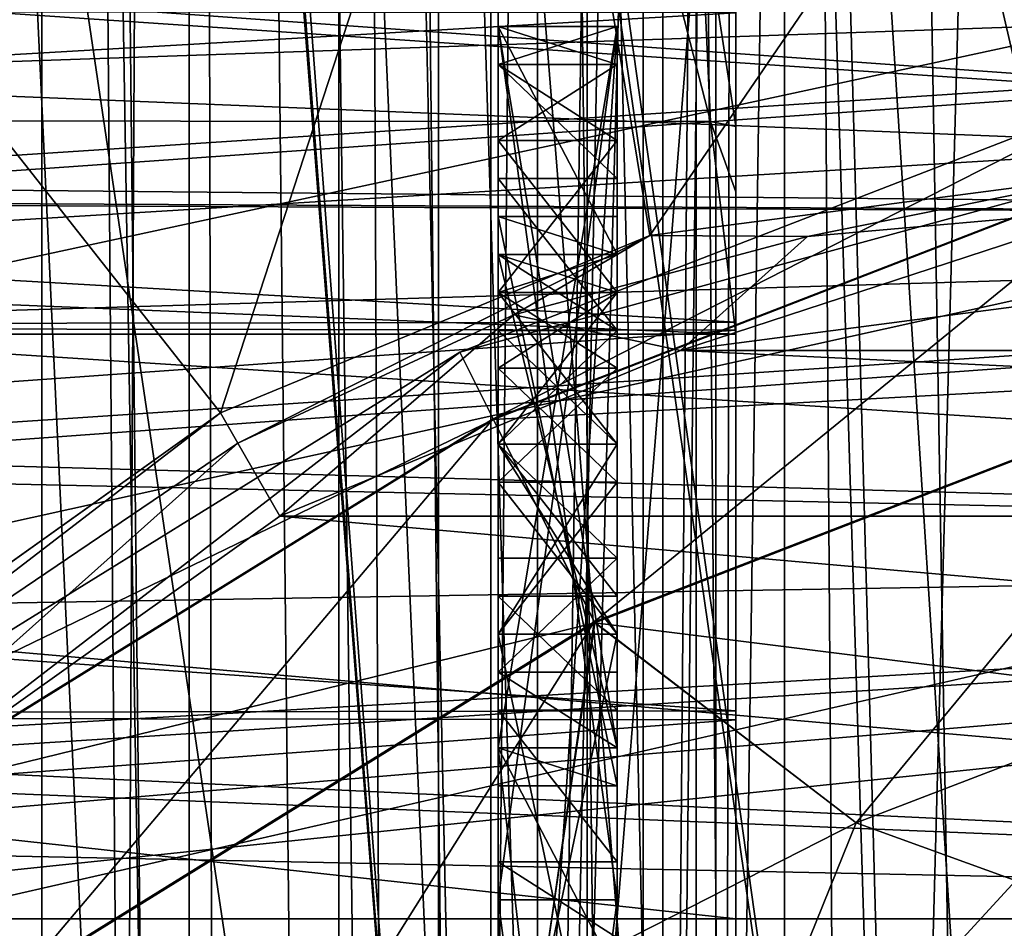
# Model space of a CAD drawing. Header units: metres. Extents: x -104 to 104, y -111 to 38.
# Tile 654 of 848: x 3.3 to 4.95, y -0.02 to 1.51. Entities that reach past the tile are written whole.
import ezdxf

# ---------------------------------------------------------------- set-up
doc = ezdxf.new("R2010")
doc.units = ezdxf.units.M
doc.layers.add('solid_509367_AD153', color=7, linetype='CONTINUOUS')

msp = doc.modelspace()

# ---------------------------------------------------------------- linework, layer by layer
at = {"layer": 'solid_509367_AD153'}
for points in [[(2.630917, 19.856411, 77.695671), (3.293016, -21.908606, 77.693222), (3.370543, -21.505487, 77.692902)], [(3.581512, 19.707483, 77.691986), (2.630917, 19.856411, 77.695671), (3.370543, -21.505487, 77.692902)], [(3.581512, 19.707483, 77.691986), (3.370543, -21.505487, 77.692902), (3.656184, -20.795595, 77.691643)], [(3.581512, 19.707483, 77.691986), (4.133867, -20.13625, 77.689316), (4.445875, -19.842402, 77.687645)], [(4.524728, 19.512913, 77.687202), (3.581512, 19.707483, 77.691986), (4.445875, -19.842402, 77.687645)], [(3.581512, 19.707483, 77.691986), (3.656184, -20.795595, 77.691643), (4.133867, -20.13625, 77.689316)], [(4.524728, 19.512913, 77.687202), (4.445875, -19.842402, 77.687645), (4.797603, -19.590151, 77.685616)], [(4.524728, 19.512913, 77.687202), (4.797603, -19.590151, 77.685616), (5.183383, -19.386663, 77.683205)], [(5.456803, 19.273581, 77.681389), (4.524728, 19.512913, 77.687202), (5.183383, -19.386663, 77.683205)], [(-88.5, -7.5, -19), (-88.5, 19.5, -19), (88.5, 19.5, -19)], [(-36.57795, -7.5, -19), (-88.5, -7.5, -19), (88.5, 19.5, -19)], [(-34.248123, -7.626659, -19), (-36.57795, -7.5, -19), (88.5, 19.5, -19)], [(-31.945723, -8.004942, -19), (-34.248123, -7.626659, -19), (88.5, 19.5, -19)], [(31.945723, -8.004942, -19), (-31.945723, -8.004942, -19), (88.5, 19.5, -19)], [(4.081449, -2.413999, 9.95), (4.258226, 17.334082, 9.95), (3.203938, 17.559444, 9.95)], [(3.54769, -3.186678, 9.95), (4.081449, -2.413999, 9.95), (3.203938, 17.559444, 9.95)], [(3.213941, -4.064489, 9.95), (3.54769, -3.186678, 9.95), (3.203938, 17.559444, 9.95)], [(4.081449, -2.413999, 9.95), (4.784169, -1.791282, 9.95), (4.258226, 17.334082, 9.95)], [(4.784169, -1.791282, 9.95), (5.292572, 17.047314, 9.95), (4.258226, 17.334082, 9.95)], [(4.784169, -1.791282, 9.95), (5.615789, -1.354237, 9.95), (5.292572, 17.047314, 9.95)], [(4.08119, -2.41429, 8.555841), (2.645041, 15.95874, 8.518234), (3.149765, 9.587914, 8.531451)], [(3.547537, -3.186964, 8.541867), (3.213895, -4.064669, 8.533131), (2.645041, 15.95874, 8.518234)], [(4.08119, -2.41429, 8.555841), (3.547537, -3.186964, 8.541867), (2.645041, 15.95874, 8.518234)], [(3.092076, 15.482354, -15.826265), (3.11483, -7.863811, -15.836601), (3.332802, -7.82711, -15.92442)], [(3.332809, 15.441798, -15.924423), (3.092076, 15.482354, -15.826265), (3.332802, -7.82711, -15.92442)], [(3.332809, 15.441798, -15.924423), (3.332802, -7.82711, -15.92442), (3.518535, -7.796048, -15.984181)], [(3.332809, 15.441798, -15.924423), (3.518535, -7.796048, -15.984181), (3.580386, -7.785806, -16.001171)], [(3.580391, 15.400476, -16.001173), (3.332809, 15.441798, -15.924423), (3.580386, -7.785806, -16.001171)], [(3.580391, 15.400476, -16.001173), (3.580386, -7.785806, -16.001171), (3.832564, -7.744149, -16.056072)], [(3.832566, 15.358799, -16.056074), (3.580391, 15.400476, -16.001173), (3.832564, -7.744149, -16.056072)], [(3.832566, 15.358799, -16.056074), (3.832564, -7.744149, -16.056072), (3.93243, -7.727594, -16.071625)], [(3.832566, 15.358799, -16.056074), (3.93243, -7.727594, -16.071625), (4.087758, -7.701716, -16.089031)], [(4.087759, 15.316357, -16.089031), (3.832566, 15.358799, -16.056074), (4.087758, -7.701716, -16.089031)], [(4.087759, 15.316357, -16.089031), (4.087758, -7.701716, -16.089031), (4.344064, -7.658508, -16.1)], [(4.087759, 15.316357, -16.089031), (4.344064, -7.658508, -16.1), (4.344064, 15.273149, -16.1)], [(4.344064, 15.273149, -16.1), (34.664421, -3.314469, -16.1), (36, -3.273149, -16.1)], [(55.566704, 15.273149, -16.1), (4.344064, 15.273149, -16.1), (36, -3.273149, -16.1)], [(4.344064, 15.273149, -16.1), (33.367996, -3.412633, -16.1), (34.664421, -3.314469, -16.1)], [(4.344064, 15.273149, -16.1), (30.884655, -3.787543, -16.1), (33.367996, -3.412633, -16.1)], [(4.344064, 15.273149, -16.1), (28.586456, -4.362284, -16.1), (30.884655, -3.787543, -16.1)], [(4.344064, 15.273149, -16.1), (26.533766, -5.079702, -16.1), (28.586456, -4.362284, -16.1)], [(4.344064, 15.273149, -16.1), (24.705273, -5.88503, -16.1), (26.533766, -5.079702, -16.1)], [(4.344064, 15.273149, -16.1), (23.075869, -6.75054, -16.1), (24.705273, -5.88503, -16.1)], [(4.344064, 15.273149, -16.1), (21.630114, -7.658508, -16.1), (23.075869, -6.75054, -16.1)], [(4.344064, 15.273149, -16.1), (4.344064, -7.658508, -16.1), (21.630114, -7.658508, -16.1)], [(4.08119, -2.41429, 8.555841), (3.149765, 9.587914, 8.531451), (3.219742, 9.008346, 8.533283)], [(4.783869, -1.791491, 8.574242), (3.219742, 9.008346, 8.533283), (3.346861, 8.441841, 8.536613)], [(4.783869, -1.791491, 8.574242), (4.08119, -2.41429, 8.555841), (3.219742, 9.008346, 8.533283)], [(5.615546, -1.354331, 8.59602), (3.346861, 8.441841, 8.536613), (3.530767, 7.88705, 8.541428)], [(5.615546, -1.354331, 8.59602), (4.783869, -1.791491, 8.574242), (3.346861, 8.441841, 8.536613)], [(7.471087, -1.128605, 8.644608), (3.530767, 7.88705, 8.541428), (3.767322, 7.357148, 8.547623)], [(6.528917, -1.128605, 8.619937), (5.615546, -1.354331, 8.59602), (3.530767, 7.88705, 8.541428)], [(7.471087, -1.128605, 8.644608), (6.528917, -1.128605, 8.619937), (3.530767, 7.88705, 8.541428)], [(7.471087, -1.128605, 8.644608), (3.767322, 7.357148, 8.547623), (4.057682, 6.850105, 8.555225)], [(7.471087, -1.128605, 8.644608), (4.057682, 6.850105, 8.555225), (4.394969, 6.376723, 8.564058)], [(7.471087, -1.128605, 8.644608), (4.394969, 6.376723, 8.564058), (4.77943, 5.93832, 8.574125)], [(7.471087, -1.128605, 8.644608), (4.77943, 5.93832, 8.574125), (5.205227, 5.539938, 8.585276)], [(4.5, 0.334326, 40.530945), (4.5, 4.788981, 40.229225), (4.5, 5.136613, 41.195736)], [(4.5, 0.989523, 40.762096), (4.5, 0.334326, 40.530945), (4.5, 5.136613, 41.195736)], [(4.5, 1.523292, 41.207069), (4.5, 0.989523, 40.762096), (4.5, 5.136613, 41.195736)], [(4.5, 0.349605, 44.466087), (4.5, 5.004933, 44.241669), (4.5, 4.563348, 45.195496)], [(4.5, 1.00305, 44.230145), (4.5, 1.529619, 43.786282), (4.5, 5.004933, 44.241669)], [(4.5, 0.349605, 44.466087), (4.5, 1.00305, 44.230145), (4.5, 5.004933, 44.241669)], [(4.5, 4.788981, 40.229225), (4.5, -4.852833, 40.371235), (4.5, -4.604155, 39.878502)], [(4.5, 0.334326, 40.530945), (4.5, -4.852833, 40.371235), (4.5, 4.788981, 40.229225)], [(4.5, 4.788981, 40.229225), (4.5, -4.604155, 39.878502), (4.5, -4.30734, 39.413181)], [(4.5, 4.257056, 39.344013), (4.5, 4.788981, 40.229225), (4.5, -4.30734, 39.413181)], [(4.5, 4.563348, 45.195496), (4.5, 3.941875, 46.042828), (4.5, -5.3, 45.5)], [(4.5, -0.334326, 44.469055), (4.5, 4.563348, 45.195496), (4.5, -5.3, 45.5)], [(4.5, -0.334326, 44.469055), (4.5, 0.349605, 44.466087), (4.5, 4.563348, 45.195496)], [(4.377196, 4.320382, 67.413177), (4.442406, 4.327869, 67.316895), (4.377323, -3.569052, 67.413055)], [(4.377323, -3.569052, 67.413055), (4.466107, 4.33, 67.202621), (4.466107, -3.569052, 67.202621)], [(4.442406, 4.327869, 67.316895), (4.466107, 4.33, 67.202621), (4.377323, -3.569052, 67.413055)], [(4.466107, -3.569052, 67.202621), (4.466107, 4.33, 67.202621), (4.581362, 4.33, 53.995636)], [(4.466107, -3.569052, 67.202621), (4.581362, 4.33, 53.995636), (4.581362, -3.569052, 53.995636)], [(4.581362, 4.33, 53.995636), (5.081343, 4.33, 53.5), (5.081343, -3.463945, 53.5)], [(4.824162, -3.565113, 53.754948), (4.581362, 4.33, 53.995636), (5.081343, -3.463945, 53.5)], [(4.824162, -3.565113, 53.754948), (4.581362, -3.569052, 53.995636), (4.581362, 4.33, 53.995636)], [(4.377196, 4.320382, 67.413177), (4.377323, -3.569052, 67.413055), (4.166118, -3.569052, 67.5)], [(4.3232, 4.312315, 67.455589), (4.377196, 4.320382, 67.413177), (4.166118, -3.569052, 67.5)], [(4.280309, 4.305148, 67.477417), (4.3232, 4.312315, 67.455589), (4.166118, -3.569052, 67.5)], [(4.280309, 4.305148, 67.477417), (4.166118, -3.569052, 67.5), (4.166118, 4.281118, 67.5)], [(-4.166118, 4.281118, 67.5), (-3, 4.281118, 67.5), (4.166118, -3.569052, 67.5)], [(-4.166118, -3.569052, 67.5), (-4.166118, 4.281118, 67.5), (4.166118, -3.569052, 67.5)], [(-3, 4.281118, 67.5), (3, 4.281118, 67.5), (4.166118, -3.569052, 67.5)], [(3, 4.281118, 67.5), (4.166118, 4.281118, 67.5), (4.166118, -3.569052, 67.5)], [(4.5, 4.257056, 39.344013), (4.5, -4.30734, 39.413181), (4.5, -3.970448, 38.989422)], [(4.5, 4.257056, 39.344013), (4.5, -3.970448, 38.989422), (4.5, -3.591932, 38.604504)], [(4.5, 3.550932, 38.565445), (4.5, 4.257056, 39.344013), (4.5, -3.591932, 38.604504)], [(1.414144, 1.6661, 65.5), (1.900831, 1.082291, 65.5), (4, 4, 65.5)], [(1.900831, 1.082291, 65.5), (4, -4, 65.5), (4, 4, 65.5)], [(4.25, -4, 65.433014), (4, 4, 65.5), (4, -4, 65.5)], [(4.25, -4, 65.433014), (4.25, 4, 65.433014), (4, 4, 65.5)], [(4.433012, -4, 65.25), (4.433012, 4, 65.25), (4.25, 4, 65.433014)], [(4.25, -4, 65.433014), (4.433012, -4, 65.25), (4.25, 4, 65.433014)], [(4.433012, 4, 65.25), (4.5, -4, 65), (4.5, 4, 65)], [(4.433012, -4, 65.25), (4.5, -4, 65), (4.433012, 4, 65.25)], [(4.5, -2.5, 64), (4.5, 4, 65), (4.5, -4, 65)], [(4.5, 2.5, 64), (4.5, 4, 65), (4.5, -2.5, 64)], [(4.5, 3.941875, 46.042828), (4.5, -5.9725, 45.5), (4.5, -5.3, 45.5)], [(4.5, 3.941875, 46.042828), (4.5, 3.565301, 46.581497), (4.5, -5.9725, 45.5)], [(4.5, 3.565301, 46.581497), (4.5, 3.429116, 46.881294), (4.5, -5.9725, 45.5)], [(4.5, 3.550932, 38.565445), (4.5, -3.591932, 38.604504), (4.5, -3.170082, 38.255432)], [(4.5, 3.550932, 38.565445), (4.5, -3.170082, 38.255432), (4.5, -2.704899, 37.942204)], [(4.5, 2.704902, 37.942204), (4.5, 3.550932, 38.565445), (4.5, -2.704899, 37.942204)], [(4.5, 3.429116, 46.881294), (4.5, 3.330002, 47.195301), (4.5, -5.9725, 45.5)], [(4.5, 3.330002, 47.195301), (4.5, -5.971875, 47.499973), (4.5, -5.9725, 45.5)], [(4.5, 3.330002, 47.195301), (4.5, 3.25, 47.847668), (4.5, -5.971875, 47.499973)], [(4.5, 2.5, 48), (4.5, -5.971875, 47.499973), (4.5, 3.25, 47.847668)], [(4.355403, 1.1486, 9.95), (4.144231, 2.419415, 9.95), (5.487016, 2.804563, 9.95)], [(5.129732, 1.250323, 9.95), (4.355403, 1.1486, 9.95), (5.487016, 2.804563, 9.95)], [(4.5, 2.704902, 37.942204), (4.5, -2.704899, 37.942204), (4.5, -2.098319, 37.492435)], [(4.5, 2.098319, 37.492435), (4.5, 2.704902, 37.942204), (4.5, -2.098319, 37.492435)], [(4.1, 2.5, 64), (4.5, 2.5, 64), (4.5, -2.5, 64)], [(4.1, -2.5, 64), (4.1, 2.5, 64), (4.5, -2.5, 64)], [(4.1, -2.5, 48), (4.5, -2.5, 48), (4.5, 2.5, 48)], [(4.1, -2.5, 48), (4.5, 2.5, 48), (4.1, 2.5, 48)], [(4.1, -1.5, 63), (4.1, 2.5, 64), (4.1, -2.5, 64)], [(4.1, 1.5, 49.125), (4.1, 2.5, 48), (4.1, 2.5, 64)], [(4.1, 1.5, 61.25), (4.1, 1.5, 60.75), (4.1, 2.5, 64)], [(4.1, 1.5, 60.25), (4.1, 2.5, 64), (4.1, 1.5, 60.75)], [(4.1, 1.5, 62.625), (4.1, 1.5, 61.25), (4.1, 2.5, 64)], [(4.1, 1.5, 63), (4.1, 1.5, 62.625), (4.1, 2.5, 64)], [(4.1, -1.5, 63), (4.1, 1.5, 63), (4.1, 2.5, 64)], [(4.1, 1.5, 60.25), (4.1, 1.5, 58), (4.1, 2.5, 64)], [(4.1, 1.5, 57.5), (4.1, 2.5, 64), (4.1, 1.5, 58)], [(4.1, 1.5, 57.5), (4.1, 1.5, 56), (4.1, 2.5, 64)], [(4.1, 1.308511, 54.1875), (4.1, 2.5, 64), (4.1, 1.5, 56)], [(4.1, 1.43617, 53.9375), (4.1, 1.5, 53.625), (4.1, 2.5, 64)], [(4.1, 1.5, 53.125), (4.1, 2.5, 64), (4.1, 1.5, 53.625)], [(4.1, 1.308511, 54.1875), (4.1, 1.43617, 53.9375), (4.1, 2.5, 64)], [(4.1, 1.5, 51.625), (4.1, 2.5, 64), (4.1, 1.5, 53.125)], [(4.1, 1.5, 49.5), (4.1, 1.5, 49.125), (4.1, 2.5, 64)], [(4.1, 1.5, 51.25), (4.1, 1.5, 49.5), (4.1, 2.5, 64)], [(4.1, 1.5, 51.625), (4.1, 1.5, 51.25), (4.1, 2.5, 64)], [(4.1, 1.5, 49.125), (4.1, -2.5, 48), (4.1, 2.5, 48)], [(4.5, 2.5, 48), (4.5, -2.5, 48), (4.5, -5.971875, 47.499973)], [(3.633518, 0.850581, 9.95), (2.884415, 1.801754, 9.95), (4.144231, 2.419415, 9.95)], [(4.355403, 1.1486, 9.95), (3.633518, 0.850581, 9.95), (4.144231, 2.419415, 9.95)], [(4.5, 2.098319, 37.492435), (4.5, -2.098319, 37.492435), (4.5, -1.920565, 37.319012)], [(4.5, 1.921252, 37.319729), (4.5, 2.098319, 37.492435), (4.5, -1.920565, 37.319012)], [(15.982141, 1.944209, 21.049999), (-15.982138, 1.944239, 21.049999), (-16.1, 0, 21.049999)], [(15.982141, 1.944209, 21.049999), (-16.1, 0, 21.049999), (16.1, 0, 21.049999)], [(4.5, 1.921252, 37.319729), (4.5, -1.920565, 37.319012), (4.5, -1.599158, 36.933338)], [(4.5, 1.599158, 36.933338), (4.5, 1.921252, 37.319729), (4.5, -1.599158, 36.933338)], [(3.633518, 0.850581, 9.95), (2.568378, 0.091407, 9.95), (2.884415, 1.801754, 9.95)], [(4.439216, 1.729196, 36.295406), (4.457148, 1.340552, 35.629562), (4.369703, 1.680931, 35.704819)], [(4.439216, 1.729196, 36.295406), (4.5, 1.332111, 36.508209), (4.457148, 1.340552, 35.629562)], [(4.439216, 1.729196, 36.295406), (4.5, 1.599158, 36.933338), (4.5, 1.332111, 36.508209)], [(-4.455151, 1.346105, 35.63065), (-4.365718, 1.690463, 35.707184), (4.369703, 1.680931, 35.704819)], [(-4.455151, 1.346105, 35.63065), (4.369703, 1.680931, 35.704819), (4.457148, 1.340552, 35.629562)], [(2.5, 1.202569, 44.098072), (8.403587, 1.17557, 44.118034), (8.403587, 1.618034, 43.675571)], [(2.5, 1.23237, 44.075203), (2.5, 1.202569, 44.098072), (8.403587, 1.618034, 43.675571)], [(2.5, 1.414212, 43.914211), (8.403587, 1.618034, 43.675571), (2.5, 1.575203, 43.732368)], [(2.5, 1.414212, 43.914211), (2.5, 1.23237, 44.075203), (8.403587, 1.618034, 43.675571)], [(2.5, 1.59807, 41.297432), (8.403587, 1.618034, 41.324429), (8.403587, 1.17557, 40.881966)], [(2.5, 1.575203, 41.267632), (2.5, 1.59807, 41.297432), (8.403587, 1.17557, 40.881966)], [(4.5, 1.599158, 36.933338), (4.5, -1.599158, 36.933338), (4.5, -1.331642, 36.507332)], [(4.5, 1.332111, 36.508209), (4.5, 1.599158, 36.933338), (4.5, -1.331642, 36.507332)], [(2.5, 1.414212, 41.085789), (2.5, 1.575203, 41.267632), (8.403587, 1.17557, 40.881966)], [(4.5, 1.523292, 41.207069), (-4.5, 1.529619, 41.213718), (-4.5, 1.00305, 40.769855)], [(4.5, 1.00305, 44.230145), (-4.5, 1.523292, 43.792931), (4.5, 1.529619, 43.786282)], [(4.5, 1.523292, 41.207069), (-4.5, 1.00305, 40.769855), (4.5, 0.989523, 40.762096)], [(4.5, 1.00305, 44.230145), (-4.5, 0.989523, 44.237904), (-4.5, 1.523292, 43.792931)], [(4.1, 1.5, 49.125), (4.1, -1.5, 49.125), (4.1, -2.5, 48)], [(4.1, 1.5, 60.75), (4.1, 0.287234, 61.875), (4.1, -1.5, 60.75)], [(4.1, -1.5, 60.25), (4.1, 1.5, 60.75), (4.1, -1.5, 60.75)], [(4.3, 0.287234, 61.875), (4.1, 0.287234, 61.875), (4.1, 1.5, 60.75)], [(4.3, 1.5, 60.75), (4.1, 1.5, 60.75), (4.1, 1.5, 61.25)], [(4.1, -1.5, 60.25), (4.1, 1.5, 60.25), (4.1, 1.5, 60.75)], [(4.3, 0.287234, 61.875), (4.1, 1.5, 60.75), (4.3, 1.5, 60.75)], [(4.1, 1.5, 62.625), (4.1, 0.031915, 62.625), (4.1, 1.5, 61.25)], [(4.3, 1.5, 61.25), (4.1, 1.5, 61.25), (4.1, 0.031915, 62.625)], [(4.3, 1.5, 60.75), (4.1, 1.5, 61.25), (4.3, 1.5, 61.25)], [(4.3, 0.031915, 62.625), (4.1, 0.031915, 62.625), (4.1, 1.5, 62.625)], [(4.3, 1.5, 61.25), (4.1, 0.031915, 62.625), (4.3, 0.031915, 62.625)], [(4.3, 1.5, 62.625), (4.1, 1.5, 62.625), (4.1, 1.5, 63)], [(4.3, 0.031915, 62.625), (4.1, 1.5, 62.625), (4.3, 1.5, 62.625)], [(4.3, 1.5, 63), (4.1, 1.5, 63), (4.1, -1.5, 63)], [(4.3, 1.5, 62.625), (4.1, 1.5, 63), (4.3, 1.5, 63)], [(4.3, 1.5, 63), (4.1, -1.5, 63), (4.3, -1.5, 63)], [(4.1, -1.5, 57.5), (4.1, 1.5, 58), (4.1, 1.117021, 58)], [(4.3, 1.117021, 58), (4.1, 1.117021, 58), (4.1, 1.5, 58)], [(4.3, 1.5, 58), (4.1, 1.5, 58), (4.1, 1.5, 60.25)], [(4.1, -1.5, 57.5), (4.1, 1.5, 57.5), (4.1, 1.5, 58)], [(4.3, 1.117021, 58), (4.1, 1.5, 58), (4.3, 1.5, 58)], [(4.3, 1.5, 60.25), (4.1, 1.5, 60.25), (4.1, -1.5, 60.25)], [(4.3, 1.5, 58), (4.1, 1.5, 60.25), (4.3, 1.5, 60.25)], [(4.3, 1.5, 60.25), (4.1, -1.5, 60.25), (4.3, -1.5, 60.25)], [(4.1, 1.308511, 54.1875), (4.1, 1.5, 56), (4.1, 1.43617, 55.6875)], [(4.3, 1.43617, 55.6875), (4.1, 1.43617, 55.6875), (4.1, 1.5, 56)], [(4.3, 1.5, 56), (4.1, 1.5, 56), (4.1, 1.5, 57.5)], [(4.3, 1.43617, 55.6875), (4.1, 1.5, 56), (4.3, 1.5, 56)], [(4.3, 1.5, 57.5), (4.1, 1.5, 57.5), (4.1, -1.5, 57.5)], [(4.3, 1.5, 56), (4.1, 1.5, 57.5), (4.3, 1.5, 57.5)], [(4.3, 1.5, 57.5), (4.1, -1.5, 57.5), (4.3, -1.5, 57.5)], [(4.3, 1.5, 53.625), (4.1, 1.5, 53.625), (4.1, 1.43617, 53.9375)], [(4.3, 1.5, 53.125), (4.1, 1.5, 53.125), (4.1, 1.5, 53.625)], [(4.3, 1.5, 53.125), (4.1, 1.5, 53.625), (4.3, 1.5, 53.625)], [(4.3, 1.43617, 53.9375), (4.3, 1.5, 53.625), (4.1, 1.43617, 53.9375)], [(4.1, 1.5, 51.625), (4.1, 1.053192, 52.3125), (4.1, 0.797872, 52.1875)], [(4.1, -1.5, 51.625), (4.1, 1.5, 51.625), (4.1, 0.797872, 52.1875)], [(4.1, 1.5, 51.625), (4.1, 1.308511, 52.5625), (4.1, 1.053192, 52.3125)], [(4.1, 1.5, 51.625), (4.1, 1.43617, 52.8125), (4.1, 1.308511, 52.5625)], [(4.1, 1.5, 51.625), (4.1, 1.5, 53.125), (4.1, 1.43617, 52.8125)], [(4.3, 1.43617, 52.8125), (4.1, 1.43617, 52.8125), (4.1, 1.5, 53.125)], [(4.3, 1.43617, 52.8125), (4.1, 1.5, 53.125), (4.3, 1.5, 53.125)], [(4.1, 1.5, 49.125), (4.1, 0.031915, 50.1875), (4.1, -1.5, 49.125)], [(4.3, 0.031915, 50.1875), (4.1, 0.031915, 50.1875), (4.1, 1.5, 49.125)], [(4.3, 1.5, 49.125), (4.1, 1.5, 49.125), (4.1, 1.5, 49.5)], [(4.3, 0.031915, 50.1875), (4.1, 1.5, 49.125), (4.3, 1.5, 49.125)], [(4.1, 1.5, 51.25), (4.1, 0.287234, 50.375), (4.1, 1.5, 49.5)], [(4.3, 1.5, 49.5), (4.1, 1.5, 49.5), (4.1, 0.287234, 50.375)], [(4.3, 1.5, 49.125), (4.1, 1.5, 49.5), (4.3, 1.5, 49.5)], [(4.3, 0.287234, 50.375), (4.1, 0.287234, 50.375), (4.1, 1.5, 51.25)], [(4.3, 1.5, 49.5), (4.1, 0.287234, 50.375), (4.3, 0.287234, 50.375)], [(4.3, 1.5, 51.25), (4.1, 1.5, 51.25), (4.1, 1.5, 51.625)], [(4.3, 0.287234, 50.375), (4.1, 1.5, 51.25), (4.3, 1.5, 51.25)], [(4.1, -1.5, 51.625), (4.1, 0.031915, 50.5625), (4.1, 1.5, 51.625)], [(4.3, 1.5, 51.625), (4.1, 1.5, 51.625), (4.1, 0.031915, 50.5625)], [(4.3, 1.5, 51.25), (4.1, 1.5, 51.625), (4.3, 1.5, 51.625)], [(4.3, 1.5, 51.625), (4.1, 0.031915, 50.5625), (4.3, 0.031915, 50.5625)], [(4.3, 1.5, 62.625), (4.3, 1.5, 63), (4.3, -1.5, 63)], [(4.3, 0.031915, 62.625), (4.3, 1.5, 62.625), (4.3, -1.5, 63)], [(4.3, 1.5, 60.75), (4.3, 1.5, 61.25), (4.3, 0.031915, 62.625)], [(4.3, 0.287234, 61.875), (4.3, 1.5, 60.75), (4.3, 0.031915, 62.625)], [(4.3, 1.117021, 59.875), (4.3, 1.5, 60.25), (4.3, -1.5, 60.25)], [(4.3, 1.117021, 59.875), (4.3, 1.5, 58), (4.3, 1.5, 60.25)], [(4.3, 1.117021, 59.875), (4.3, 1.117021, 58), (4.3, 1.5, 58)], [(4.3, 1.180851, 57.125), (4.3, 1.5, 57.5), (4.3, -1.5, 57.5)], [(4.3, 1.180851, 57.125), (4.3, 1.5, 56), (4.3, 1.5, 57.5)], [(4.3, 1.180851, 57.125), (4.3, 1.43617, 55.6875), (4.3, 1.5, 56)], [(4.3, 1.5, 53.125), (4.3, 1.5, 53.625), (4.3, 1.43617, 53.9375)], [(4.3, 1.43617, 52.8125), (4.3, 1.5, 53.125), (4.3, 1.43617, 53.9375)], [(4.3, 1.5, 51.25), (4.3, 1.5, 51.625), (4.3, 0.031915, 50.5625)], [(4.3, 0.287234, 50.375), (4.3, 1.5, 51.25), (4.3, 0.031915, 50.5625)], [(4.3, 1.5, 49.125), (4.3, 0.287234, 50.375), (4.3, 0.031915, 50.5625)], [(4.3, 0.031915, 50.1875), (4.3, 1.5, 49.125), (4.3, 0.031915, 50.5625)], [(4.3, 1.5, 49.125), (4.3, 1.5, 49.5), (4.3, 0.287234, 50.375)], [(4.1, 0.797872, 54.5625), (4.1, 1.43617, 55.6875), (4.1, 1.244681, 55.4375)], [(4.3, 1.244681, 55.4375), (4.1, 1.244681, 55.4375), (4.1, 1.43617, 55.6875)], [(4.1, 1.053192, 54.4375), (4.1, 1.308511, 54.1875), (4.1, 1.43617, 55.6875)], [(4.1, 0.797872, 54.5625), (4.1, 1.053192, 54.4375), (4.1, 1.43617, 55.6875)], [(4.3, 1.244681, 55.4375), (4.1, 1.43617, 55.6875), (4.3, 1.43617, 55.6875)], [(4.3, 1.43617, 53.9375), (4.1, 1.43617, 53.9375), (4.1, 1.308511, 54.1875)], [(4.3, 1.308511, 54.1875), (4.3, 1.43617, 53.9375), (4.1, 1.308511, 54.1875)], [(4.3, 1.308511, 52.5625), (4.1, 1.308511, 52.5625), (4.1, 1.43617, 52.8125)], [(4.3, 1.308511, 52.5625), (4.1, 1.43617, 52.8125), (4.3, 1.43617, 52.8125)], [(4.3, 1.180851, 57.125), (4.3, 1.244681, 55.4375), (4.3, 1.43617, 55.6875)], [(4.3, 1.308511, 54.1875), (4.3, 1.43617, 52.8125), (4.3, 1.43617, 53.9375)], [(4.3, 1.308511, 54.1875), (4.3, 1.308511, 52.5625), (4.3, 1.43617, 52.8125)], [(2.5, 1.414212, 41.085789), (8.403587, 1.17557, 40.881966), (2.5, 1.23237, 40.924797)], [(5.180141, 1.39614, 10.550589), (4.03584, 0.952836, 10.550589), (5.214775, 1.274417, 10.841917)], [(4.091781, 0.840491, 10.259248), (4.03584, 0.952836, 10.550589), (5.180141, 1.39614, 10.550589)], [(5.214487, 1.275429, 10.259248), (4.091781, 0.840491, 10.259248), (5.180141, 1.39614, 10.550589)], [(-4.455151, 1.346105, 35.63065), (4.5, 0.98275, 35.569328), (-4.5, 0.98275, 35.569328)], [(-4.455151, 1.346105, 35.63065), (4.457148, 1.340552, 35.629562), (4.5, 0.98275, 35.569328)], [(4.5, 1.222331, 36.28545), (4.5, 0.98275, 35.569328), (4.457148, 1.340552, 35.629562)], [(4.5, 1.222331, 36.28545), (4.457148, 1.340552, 35.629562), (4.5, 1.332111, 36.508209)], [(4.5, 1.332111, 36.508209), (4.5, -1.331642, 36.507332), (4.5, -1.222331, 36.28545)], [(4.5, 1.222331, 36.28545), (4.5, 1.332111, 36.508209), (4.5, -1.222331, 36.28545)], [(4.3, 1.308511, 54.1875), (4.1, 1.308511, 54.1875), (4.1, 1.053192, 54.4375)], [(4.3, 1.308511, 54.1875), (4.1, 1.053192, 54.4375), (4.3, 1.053192, 54.4375)], [(4.3, 1.053192, 52.3125), (4.1, 1.053192, 52.3125), (4.1, 1.308511, 52.5625)], [(4.3, 1.053192, 52.3125), (4.1, 1.308511, 52.5625), (4.3, 1.308511, 52.5625)], [(4.3, 1.053192, 52.875), (4.3, 1.053192, 52.3125), (4.3, 1.308511, 52.5625)], [(4.3, 1.308511, 54.1875), (4.3, 1.053192, 54.4375), (4.3, 1.308511, 52.5625)], [(4.3, 1.117021, 53.625), (4.3, 1.308511, 52.5625), (4.3, 1.053192, 54.4375)], [(4.3, 1.117021, 53.625), (4.3, 1.117021, 53.125), (4.3, 1.308511, 52.5625)], [(4.3, 1.053192, 52.875), (4.3, 1.308511, 52.5625), (4.3, 1.117021, 53.125)], [(4.261803, 0.499042, 10.028295), (4.091781, 0.840491, 10.259248), (5.214487, 1.275429, 10.259248)], [(5.318872, 0.908553, 10.028295), (4.261803, 0.499042, 10.028295), (5.214487, 1.275429, 10.259248)], [(4.03584, 0.952836, 10.550589), (4.09225, 0.839548, 10.841917), (5.214775, 1.274417, 10.841917)], [(5.214775, 1.274417, 10.841917), (4.09225, 0.839548, 10.841917), (5.319391, 0.906728, 11.072384)], [(4.1, 0.478723, 54.625), (4.1, 1.244681, 55.4375), (4.1, 0.989362, 55.25)], [(4.3, 0.989362, 55.25), (4.1, 0.989362, 55.25), (4.1, 1.244681, 55.4375)], [(4.1, 0.478723, 54.625), (4.1, 0.797872, 54.5625), (4.1, 1.244681, 55.4375)], [(4.3, 0.989362, 55.25), (4.1, 1.244681, 55.4375), (4.3, 1.244681, 55.4375)], [(4.3, 0.989362, 55.625), (4.3, 0.989362, 55.25), (4.3, 1.244681, 55.4375)], [(4.3, 1.117021, 55.75), (4.3, 0.989362, 55.625), (4.3, 1.244681, 55.4375)], [(4.3, 1.180851, 55.9375), (4.3, 1.117021, 55.75), (4.3, 1.244681, 55.4375)], [(4.3, 1.180851, 57.125), (4.3, 1.180851, 55.9375), (4.3, 1.244681, 55.4375)], [(4.355386, 1.148665, 10.95), (4.355403, 1.1486, 9.95), (5.129732, 1.250323, 9.95)], [(4.355386, 1.148665, 10.95), (5.129732, 1.250323, 9.95), (5.129732, 1.250323, 10.95)], [(4.355386, 1.148665, 10.95), (5.129732, 1.250323, 10.95), (4.620366, 1.147305, 11.091421)], [(4.620366, 1.147305, 11.091421), (5.129732, 1.250323, 10.95), (5.129732, 1.191744, 11.091421)], [(-2.5, 1.23237, 40.924797), (2.5, 1.23237, 40.924797), (8.403587, 1.17557, 40.881966)], [(2.5, 1.202569, 40.901928), (-2.5, 1.23237, 40.924797), (8.403587, 1.17557, 40.881966)], [(4.5, 1.222331, 36.28545), (4.5, -0.98275, 35.569328), (4.5, 0.98275, 35.569328)], [(4.5, 1.222331, 36.28545), (4.5, -1.222331, 36.28545), (4.5, -0.98275, 35.569328)], [(2.5, 0.999999, 44.232048), (8.403587, 1.17557, 44.118034), (2.5, 1.202569, 44.098072)], [(2.5, 0.999999, 40.767952), (2.5, 1.202569, 40.901928), (8.403587, 1.17557, 40.881966)], [(2.5, 0.747981, 44.354866), (8.403587, 0.618034, 44.402115), (8.403587, 1.17557, 44.118034)], [(2.5, 0.782685, 44.340488), (2.5, 0.747981, 44.354866), (8.403587, 1.17557, 44.118034)], [(2.5, 0.999999, 44.232048), (2.5, 0.782685, 44.340488), (8.403587, 1.17557, 44.118034)], [(2.5, 0.999999, 40.767952), (8.403587, 1.17557, 40.881966), (8.403587, 0.618034, 40.597885)], [(4.1, 1.180851, 57.125), (4.3, 1.180851, 57.125), (4.3, 0.223404, 57.125)], [(4.1, 1.180851, 57.125), (4.3, 0.223404, 57.125), (4.1, 0.223404, 57.125)], [(4.1, 1.180851, 55.9375), (4.3, 1.117021, 55.75), (4.3, 1.180851, 55.9375)], [(4.1, 1.117021, 55.75), (4.3, 1.117021, 55.75), (4.1, 1.180851, 55.9375)], [(4.1, 1.180851, 55.9375), (4.3, 1.180851, 55.9375), (4.3, 1.180851, 57.125)], [(4.1, 1.180851, 55.9375), (4.3, 1.180851, 57.125), (4.1, 1.180851, 57.125)], [(4.1, 1.180851, 57.125), (4.1, 0.223404, 57.125), (4.1, 0.223404, 55.9375)], [(4.1, 1.180851, 55.9375), (4.1, 1.180851, 57.125), (4.1, 0.223404, 55.9375)], [(4.1, 0.287234, 55.75), (4.1, 1.180851, 55.9375), (4.1, 0.223404, 55.9375)], [(4.1, 0.287234, 55.75), (4.1, 1.117021, 55.75), (4.1, 1.180851, 55.9375)], [(4.3, 1.180851, 57.125), (4.3, -1.5, 57.5), (4.3, 0.223404, 57.125)], [(5.129732, 1.191744, 11.091421), (5.129732, 1.050323, 11.15), (4.407025, 0.955381, 11.15)], [(4.620366, 1.147305, 11.091421), (5.129732, 1.191744, 11.091421), (4.407025, 0.955381, 11.15)], [(4.355386, 1.148665, 10.95), (3.633518, 0.850581, 10.95), (4.355403, 1.1486, 9.95)], [(4.355386, 1.148665, 10.95), (3.662734, 0.799808, 11.091421), (3.633518, 0.850581, 10.95)], [(3.633518, 0.850581, 10.95), (3.633518, 0.850581, 9.95), (4.355403, 1.1486, 9.95)], [(4.355386, 1.148665, 10.95), (4.126391, 1.01533, 11.091421), (3.662734, 0.799808, 11.091421)], [(4.355386, 1.148665, 10.95), (4.620366, 1.147305, 11.091421), (4.126391, 1.01533, 11.091421)], [(4.126391, 1.01533, 11.091421), (4.620366, 1.147305, 11.091421), (4.407025, 0.955381, 11.15)], [(4.1, 1.117021, 59.875), (4.1, 0.287234, 59.875), (4.1, 0.287234, 58.25)], [(4.1, 1.117021, 58), (4.1, 1.117021, 59.875), (4.1, 0.287234, 58.25)], [(4.1, -1.117021, 58), (4.1, 1.117021, 58), (4.1, 0.287234, 58.25)], [(4.3, 0.287234, 59.875), (4.1, 0.287234, 59.875), (4.1, 1.117021, 59.875)], [(4.3, 1.117021, 59.875), (4.1, 1.117021, 59.875), (4.1, 1.117021, 58)], [(4.3, 0.287234, 59.875), (4.1, 1.117021, 59.875), (4.3, 1.117021, 59.875)], [(4.1, -1.5, 57.5), (4.1, 1.117021, 58), (4.1, -1.117021, 58)], [(4.3, 1.117021, 59.875), (4.1, 1.117021, 58), (4.3, 1.117021, 58)], [(4.1, 1.117021, 55.75), (4.3, 0.989362, 55.625), (4.3, 1.117021, 55.75)], [(4.1, 0.989362, 55.625), (4.3, 0.989362, 55.625), (4.1, 1.117021, 55.75)], [(4.1, 0.414894, 55.625), (4.1, 0.989362, 55.625), (4.1, 1.117021, 55.75)], [(4.1, 0.287234, 55.75), (4.1, 0.414894, 55.625), (4.1, 1.117021, 55.75)], [(4.1, 1.117021, 53.125), (4.3, 1.117021, 53.125), (4.3, 1.117021, 53.625)], [(4.1, 1.053192, 52.875), (4.3, 1.053192, 52.875), (4.3, 1.117021, 53.125)], [(4.1, 1.053192, 52.875), (4.3, 1.117021, 53.125), (4.1, 1.117021, 53.125)], [(4.1, 1.117021, 53.625), (4.3, 1.117021, 53.625), (4.3, 1.053192, 53.875)], [(4.1, 1.117021, 53.625), (4.1, 1.117021, 53.125), (4.3, 1.117021, 53.625)], [(4.1, 1.053192, 53.875), (4.1, 1.117021, 53.625), (4.3, 1.053192, 53.875)], [(4.1, 1.053192, 53.875), (4.1, 1.117021, 53.125), (4.1, 1.117021, 53.625)], [(4.1, 1.053192, 53.875), (4.1, 1.053192, 52.875), (4.1, 1.117021, 53.125)], [(4.3, 0.287234, 59.875), (4.3, 1.117021, 59.875), (4.3, -1.5, 60.25)], [(4.3, 1.053192, 53.875), (4.3, 1.117021, 53.625), (4.3, 1.053192, 54.4375)], [(1.900831, 1.082291, 65.5), (2.153652, 0.36567, 65.5), (4, -4, 65.5)], [(4.3, 1.053192, 54.4375), (4.1, 1.053192, 54.4375), (4.1, 0.797872, 54.5625)], [(4.3, 1.053192, 54.4375), (4.1, 0.797872, 54.5625), (4.3, 0.797872, 54.5625)], [(4.3, 0.797872, 52.1875), (4.1, 0.797872, 52.1875), (4.1, 1.053192, 52.3125)], [(4.3, 0.797872, 52.1875), (4.1, 1.053192, 52.3125), (4.3, 1.053192, 52.3125)], [(4.1, 1.053192, 53.875), (4.3, 1.053192, 53.875), (4.3, 0.925532, 54.0625)], [(4.1, 1.053192, 53.875), (4.3, 0.925532, 54.0625), (4.1, 0.925532, 54.0625)], [(4.1, 0.925532, 52.6875), (4.3, 0.925532, 52.6875), (4.3, 1.053192, 52.875)], [(4.1, 0.925532, 52.6875), (4.3, 1.053192, 52.875), (4.1, 1.053192, 52.875)], [(4.1, 0.925532, 54.0625), (4.1, 0.925532, 52.6875), (4.1, 1.053192, 52.875)], [(4.1, 1.053192, 53.875), (4.1, 0.925532, 54.0625), (4.1, 1.053192, 52.875)], [(4.3, 0.925532, 52.6875), (4.3, 0.797872, 52.1875), (4.3, 1.053192, 52.3125)], [(4.3, 1.053192, 52.875), (4.3, 0.925532, 52.6875), (4.3, 1.053192, 52.3125)], [(4.3, 1.053192, 53.875), (4.3, 1.053192, 54.4375), (4.3, 0.797872, 54.5625)], [(4.3, 0.925532, 54.0625), (4.3, 1.053192, 53.875), (4.3, 0.797872, 54.5625)], [(4.407025, 0.955381, 11.15), (5.129732, 1.050323, 11.15), (9.592975, 0.955381, 11.15)], [(4.126391, 1.01533, 11.091421), (3.733266, 0.677231, 11.15), (3.662734, 0.799808, 11.091421)], [(4.126391, 1.01533, 11.091421), (4.407025, 0.955381, 11.15), (3.733266, 0.677231, 11.15)], [(4.5, 0.989523, 40.762096), (-4.5, 1.00305, 40.769855), (-4.5, 0.349605, 40.533913)], [(4.5, 0.349605, 44.466087), (-4.5, 0.989523, 44.237904), (4.5, 1.00305, 44.230145)], [(2.5, 0.999999, 40.767952), (8.403587, 0.618034, 40.597885), (2.5, 0.782685, 40.659512)], [(4.5, 0.989523, 40.762096), (-4.5, 0.349605, 40.533913), (4.5, 0.334326, 40.530945)], [(4.5, 0.349605, 44.466087), (-4.5, 0.334326, 44.469055), (-4.5, 0.989523, 44.237904)], [(4.5, 0, 35.500015), (-4.5, 0, 35.500015), (-4.5, 0.98275, 35.569328)], [(4.5, 0.98275, 35.569328), (4.5, 0, 35.500015), (-4.5, 0.98275, 35.569328)], [(4.1, -0.478723, 54.625), (4.1, 0.989362, 55.25), (4.1, 0.797872, 55.1875)], [(4.3, 0.797872, 55.1875), (4.1, 0.797872, 55.1875), (4.1, 0.989362, 55.25)], [(4.1, -0.478723, 54.625), (4.1, 0.478723, 54.625), (4.1, 0.989362, 55.25)], [(4.3, 0.797872, 55.1875), (4.1, 0.989362, 55.25), (4.3, 0.989362, 55.25)], [(4.1, 0.797872, 55.5625), (4.3, 0.797872, 55.5625), (4.3, 0.989362, 55.625)], [(4.1, 0.797872, 55.5625), (4.3, 0.989362, 55.625), (4.1, 0.989362, 55.625)], [(4.1, 0.606383, 55.5625), (4.1, 0.797872, 55.5625), (4.1, 0.989362, 55.625)], [(4.1, 0.414894, 55.625), (4.1, 0.606383, 55.5625), (4.1, 0.989362, 55.625)], [(4.3, 0.797872, 55.5625), (4.3, 0.797872, 55.1875), (4.3, 0.989362, 55.25)], [(4.3, 0.989362, 55.625), (4.3, 0.797872, 55.5625), (4.3, 0.989362, 55.25)], [(4.5, 0.98275, 35.569328), (4.5, -0.98275, 35.569328), (4.5, 0, 35.500015)], [(4.03584, 0.952836, 10.550589), (2.99248, 0.306814, 10.550589), (4.09225, 0.839548, 10.841917)], [(3.068112, 0.206661, 10.259248), (2.99248, 0.306814, 10.550589), (4.03584, 0.952836, 10.550589)], [(4.091781, 0.840491, 10.259248), (3.068112, 0.206661, 10.259248), (4.03584, 0.952836, 10.550589)], [(4.407025, 0.955381, 11.15), (10.266734, 0.677231, 11.15), (3.733266, 0.677231, 11.15)], [(4.407025, 0.955381, 11.15), (9.592975, 0.955381, 11.15), (10.266734, 0.677231, 11.15)], [(4.1, 0.925532, 54.0625), (4.3, 0.925532, 54.0625), (4.3, 0.734042, 54.1875)], [(4.1, 0.925532, 54.0625), (4.3, 0.734042, 54.1875), (4.1, 0.734042, 54.1875)], [(4.1, 0.734042, 52.5625), (4.3, 0.734042, 52.5625), (4.3, 0.925532, 52.6875)], [(4.1, 0.734042, 52.5625), (4.3, 0.925532, 52.6875), (4.1, 0.925532, 52.6875)], [(4.1, 0.734042, 54.1875), (4.1, 0.734042, 52.5625), (4.1, 0.925532, 52.6875)], [(4.1, 0.925532, 54.0625), (4.1, 0.734042, 54.1875), (4.1, 0.925532, 52.6875)], [(4.3, 0.925532, 52.6875), (4.3, 0.734042, 52.5625), (4.3, 0.797872, 52.1875)], [(4.3, 0.734042, 54.1875), (4.3, 0.925532, 54.0625), (4.3, 0.797872, 54.5625)], [(4.09225, 0.839548, 10.841917), (4.262648, 0.497344, 11.072384), (5.319391, 0.906728, 11.072384)], [(5.318872, 0.908553, 10.028295), (4.701938, 0.161532, 9.950033), (4.261803, 0.499042, 10.028295)], [(5.319391, 0.906728, 11.072384), (4.262648, 0.497344, 11.072384), (5.254054, 0.373469, 11.15)], [(5.318872, 0.908553, 10.028295), (5.254054, 0.373469, 9.950033), (4.701938, 0.161532, 9.950033)], [(2.568127, 0.091267, 10.95), (2.568378, 0.091407, 9.95), (3.633518, 0.850581, 9.95)], [(2.568127, 0.091267, 10.95), (3.633518, 0.850581, 9.95), (3.633518, 0.850581, 10.95)], [(2.856606, 0.254275, 11.091421), (2.568127, 0.091267, 10.95), (3.633518, 0.850581, 10.95)], [(2.856606, 0.254275, 11.091421), (3.633518, 0.850581, 10.95), (3.662734, 0.799808, 11.091421)], [(2.99248, 0.306814, 10.550589), (3.068746, 0.205821, 10.841917), (4.09225, 0.839548, 10.841917)], [(3.297979, -0.097732, 10.028295), (3.068112, 0.206661, 10.259248), (4.091781, 0.840491, 10.259248)], [(4.09225, 0.839548, 10.841917), (3.068746, 0.205821, 10.841917), (4.262648, 0.497344, 11.072384)], [(4.261803, 0.499042, 10.028295), (3.297979, -0.097732, 10.028295), (4.091781, 0.840491, 10.259248)], [(2.699685, -0.059449, 11.15), (3.662734, 0.799808, 11.091421), (3.733266, 0.677231, 11.15)], [(2.699685, -0.059449, 11.15), (2.856606, 0.254275, 11.091421), (3.662734, 0.799808, 11.091421)], [(4.1, 0.797872, 55.1875), (4.1, 0.542553, 55.1875), (4.1, -1.5, 55.125)], [(4.1, -0.478723, 54.625), (4.1, 0.797872, 55.1875), (4.1, -1.5, 55.125)], [(4.3, 0.542553, 55.1875), (4.1, 0.542553, 55.1875), (4.1, 0.797872, 55.1875)], [(4.3, 0.542553, 55.1875), (4.1, 0.797872, 55.1875), (4.3, 0.797872, 55.1875)], [(4.3, 0.797872, 54.5625), (4.1, 0.797872, 54.5625), (4.1, 0.478723, 54.625)], [(4.3, 0.797872, 54.5625), (4.1, 0.478723, 54.625), (4.3, 0.478723, 54.625)], [(4.1, -1.5, 51.625), (4.1, 0.797872, 52.1875), (4.1, 0.478723, 52.125)], [(4.3, 0.478723, 52.125), (4.1, 0.478723, 52.125), (4.1, 0.797872, 52.1875)], [(4.3, 0.478723, 52.125), (4.1, 0.797872, 52.1875), (4.3, 0.797872, 52.1875)], [(4.1, 0.797872, 55.5625), (4.3, 0.606383, 55.5625), (4.3, 0.797872, 55.5625)], [(4.1, 0.606383, 55.5625), (4.3, 0.606383, 55.5625), (4.1, 0.797872, 55.5625)], [(4.3, 0.606383, 55.5625), (4.3, 0.542553, 55.1875), (4.3, 0.797872, 55.1875)], [(4.3, 0.797872, 55.5625), (4.3, 0.606383, 55.5625), (4.3, 0.797872, 55.1875)], [(4.3, 0.478723, 52.5), (4.3, 0.478723, 52.125), (4.3, 0.797872, 52.1875)], [(4.3, 0.734042, 52.5625), (4.3, 0.478723, 52.5), (4.3, 0.797872, 52.1875)], [(4.3, 0.734042, 54.1875), (4.3, 0.797872, 54.5625), (4.3, 0.478723, 54.625)], [(2.5, 0.747981, 40.645134), (2.5, 0.782685, 40.659512), (8.403587, 0.618034, 40.597885)], [(2.5, 0.517638, 44.43185), (8.403587, 0.618034, 44.402115), (2.5, 0.747981, 44.354866)], [(2.5, 0.517638, 40.56815), (2.5, 0.747981, 40.645134), (8.403587, 0.618034, 40.597885)], [(4.1, 0.734042, 54.1875), (4.3, 0.734042, 54.1875), (4.3, 0.478723, 54.25)], [(4.1, 0.734042, 54.1875), (4.3, 0.478723, 54.25), (4.1, 0.478723, 54.25)], [(4.1, 0.478723, 52.5), (4.3, 0.478723, 52.5), (4.3, 0.734042, 52.5625)], [(4.1, 0.478723, 52.5), (4.3, 0.734042, 52.5625), (4.1, 0.734042, 52.5625)], [(4.1, 0.478723, 54.25), (4.1, 0.478723, 52.5), (4.1, 0.734042, 52.5625)], [(4.1, 0.734042, 54.1875), (4.1, 0.478723, 54.25), (4.1, 0.734042, 52.5625)], [(4.3, 0.478723, 54.25), (4.3, 0.734042, 54.1875), (4.3, 0.478723, 54.625)], [(11.207793, 0.019654, 11.15), (2.699685, -0.059449, 11.15), (3.733266, 0.677231, 11.15)], [(10.266734, 0.677231, 11.15), (11.207793, 0.019654, 11.15), (3.733266, 0.677231, 11.15)], [(2.5, 0, 44.5), (8.403587, 0, 44.5), (8.403587, 0.618034, 44.402115)], [(2.5, 0.121434, 44.496311), (2.5, 0, 44.5), (8.403587, 0.618034, 44.402115)], [(2.5, 0.121434, 44.496311), (8.403587, 0.618034, 44.402115), (2.5, 0.24242, 44.485252)], [(2.5, 0.279662, 44.48035), (2.5, 0.24242, 44.485252), (8.403587, 0.618034, 44.402115)], [(2.5, 0.517638, 44.43185), (2.5, 0.279662, 44.48035), (8.403587, 0.618034, 44.402115)], [(2.5, 0.517638, 40.56815), (8.403587, 0.618034, 40.597885), (8.403587, 0, 40.5)], [(4.1, 0.414894, 55.625), (4.3, 0.414894, 55.625), (4.3, 0.606383, 55.5625)], [(4.1, 0.414894, 55.625), (4.3, 0.606383, 55.5625), (4.1, 0.606383, 55.5625)], [(4.3, 0.606383, 55.5625), (4.3, 0.414894, 55.625), (4.3, 0.542553, 55.1875)], [(4.1, 0.542553, 55.1875), (4.1, 0.351064, 55.25), (4.1, -1.5, 55.125)], [(4.3, 0.351064, 55.25), (4.1, 0.351064, 55.25), (4.1, 0.542553, 55.1875)], [(4.3, 0.351064, 55.25), (4.1, 0.542553, 55.1875), (4.3, 0.542553, 55.1875)], [(4.3, 0.414894, 55.625), (4.3, 0.351064, 55.25), (4.3, 0.542553, 55.1875)], [(2.5, 0.517638, 40.56815), (8.403587, 0, 40.5), (2.5, 0.279662, 40.51965)], [(3.068746, 0.205821, 10.841917), (3.299123, -0.099246, 11.072384), (4.262648, 0.497344, 11.072384)], [(4.261803, 0.499042, 10.028295), (3.679013, -0.429054, 9.950033), (3.297979, -0.097732, 10.028295)], [(4.262648, 0.497344, 11.072384), (3.299123, -0.099246, 11.072384), (4.175, -0.106956, 11.15)], [(4.261803, 0.499042, 10.028295), (4.175, -0.106956, 9.950033), (3.679013, -0.429054, 9.950033)], [(4.261803, 0.499042, 10.028295), (4.701938, 0.161532, 9.950033), (4.175, -0.106956, 9.950033)], [(4.262648, 0.497344, 11.072384), (4.175, -0.106956, 11.15), (4.701938, 0.161532, 11.15)], [(4.262648, 0.497344, 11.072384), (4.701938, 0.161532, 11.15), (5.254054, 0.373469, 11.15)], [(4.3, 0.478723, 54.625), (4.1, 0.478723, 54.625), (4.1, -0.478723, 54.625)], [(4.3, 0.478723, 54.625), (4.1, -0.478723, 54.625), (4.3, -0.478723, 54.625)], [(4.1, -1.5, 51.625), (4.1, 0.478723, 52.125), (4.1, -0.478723, 52.125)], [(4.3, -0.478723, 52.125), (4.1, -0.478723, 52.125), (4.1, 0.478723, 52.125)], [(4.3, -0.478723, 52.125), (4.1, 0.478723, 52.125), (4.3, 0.478723, 52.125)], [(4.1, 0.478723, 54.25), (4.3, 0.478723, 54.25), (4.3, -0.478723, 54.25)], [(4.1, 0.478723, 54.25), (4.3, -0.478723, 54.25), (4.1, -0.478723, 54.25)], [(4.1, -0.478723, 52.5), (4.3, -0.478723, 52.5), (4.3, 0.478723, 52.5)], [(4.1, -0.478723, 52.5), (4.3, 0.478723, 52.5), (4.1, 0.478723, 52.5)], [(4.1, -0.478723, 54.25), (4.1, -0.478723, 52.5), (4.1, 0.478723, 52.5)], [(4.1, 0.478723, 54.25), (4.1, -0.478723, 54.25), (4.1, 0.478723, 52.5)], [(4.3, -0.478723, 52.5), (4.3, -0.478723, 52.125), (4.3, 0.478723, 52.125)], [(4.3, 0.478723, 52.5), (4.3, -0.478723, 52.5), (4.3, 0.478723, 52.125)], [(4.3, 0.478723, 54.25), (4.3, 0.478723, 54.625), (4.3, -0.478723, 54.625)], [(4.3, -0.478723, 54.25), (4.3, 0.478723, 54.25), (4.3, -0.478723, 54.625)], [(4.1, 0.414894, 55.625), (4.3, 0.287234, 55.75), (4.3, 0.414894, 55.625)], [(4.1, 0.287234, 55.75), (4.3, 0.287234, 55.75), (4.1, 0.414894, 55.625)], [(4.3, 0.414894, 55.625), (4.3, 0.287234, 55.75), (4.3, 0.351064, 55.25)], [(2.153652, 0.36567, 65.5), (2.150407, -0.38238, 65.5), (4, -4, 65.5)], [(4.421236, -0.533449, 10.028094), (4.701938, 0.161532, 9.950033), (5.254054, 0.373469, 9.950033)], [(5.406236, -0.094898, 10.028094), (4.421236, -0.533449, 10.028094), (5.254054, 0.373469, 9.950033)], [(5.254054, 0.373469, 11.15), (4.701938, 0.161532, 11.15), (5.405821, -0.093621, 11.072395)], [(4.5, 0.334326, 40.530945), (-4.5, 0.349605, 40.533913), (-4.5, -0.334326, 40.530945)], [(4.5, -0.334326, 44.469055), (-4.5, 0.334326, 44.469055), (4.5, 0.349605, 44.466087)], [(4.1, 0.351064, 55.25), (4.1, 0.095745, 55.4375), (4.1, -1.5, 55.125)], [(4.3, 0.095745, 55.4375), (4.1, 0.095745, 55.4375), (4.1, 0.351064, 55.25)], [(4.3, 0.095745, 55.4375), (4.1, 0.351064, 55.25), (4.3, 0.351064, 55.25)], [(4.3, 0.223404, 55.9375), (4.3, 0.095745, 55.4375), (4.3, 0.351064, 55.25)], [(4.3, 0.287234, 55.75), (4.3, 0.223404, 55.9375), (4.3, 0.351064, 55.25)], [(4.5, 0.334326, 40.530945), (-4.5, -0.334326, 40.530945), (4.5, -0.349605, 40.533913)], [(4.5, -0.334326, 44.469055), (-4.5, -0.349605, 44.466087), (-4.5, 0.334326, 44.469055)], [(4.5, 0.334326, 40.530945), (4.5, -0.349605, 40.533913), (4.5, -4.852833, 40.371235)], [(4.3, -1.5, 60.75), (4.1, -1.5, 60.75), (4.1, 0.287234, 61.875)], [(4.3, -1.5, 60.75), (4.1, 0.287234, 61.875), (4.3, 0.287234, 61.875)], [(4.1, -1.117021, 58), (4.1, 0.287234, 58.25), (4.1, -0.095745, 58.25)], [(4.3, -0.095745, 58.25), (4.1, -0.095745, 58.25), (4.1, 0.287234, 58.25)], [(4.3, 0.287234, 58.25), (4.1, 0.287234, 58.25), (4.1, 0.287234, 59.875)], [(4.3, -0.095745, 58.25), (4.1, 0.287234, 58.25), (4.3, 0.287234, 58.25)], [(4.3, 0.287234, 58.25), (4.1, 0.287234, 59.875), (4.3, 0.287234, 59.875)], [(4.1, 0.287234, 55.75), (4.3, 0.223404, 55.9375), (4.3, 0.287234, 55.75)], [(4.1, 0.287234, 55.75), (4.1, 0.223404, 55.9375), (4.3, 0.223404, 55.9375)], [(4.3, -0.031915, 62.1875), (4.3, 0.287234, 61.875), (4.3, 0.031915, 62.625)], [(4.3, -1.5, 61.25), (4.3, -1.5, 60.75), (4.3, 0.287234, 61.875)], [(4.3, -0.031915, 62.1875), (4.3, -1.5, 61.25), (4.3, 0.287234, 61.875)], [(4.3, -0.095745, 59.875), (4.3, 0.287234, 59.875), (4.3, -1.5, 60.25)], [(4.3, -0.095745, 59.875), (4.3, 0.287234, 58.25), (4.3, 0.287234, 59.875)], [(4.3, -0.095745, 59.875), (4.3, -0.095745, 58.25), (4.3, 0.287234, 58.25)], [(2.5, 0.279662, 40.51965), (8.403587, 0, 40.5), (2.5, 0.24242, 40.514748)], [(2.5, 0.121434, 40.503689), (2.5, 0.24242, 40.514748), (8.403587, 0, 40.5)], [(4.1, 0.223404, 57.125), (4.3, 0.223404, 57.125), (4.3, 0.223404, 55.9375)], [(4.1, 0.223404, 55.9375), (4.1, 0.223404, 57.125), (4.3, 0.223404, 55.9375)], [(4.3, 0.223404, 57.125), (4.3, -1.5, 57.5), (4.3, -0.159574, 57.125)], [(4.3, 0.223404, 55.9375), (4.3, -0.159574, 57.125), (4.3, 0.095745, 55.4375)], [(4.3, 0.223404, 55.9375), (4.3, 0.223404, 57.125), (4.3, -0.159574, 57.125)], [(3.068746, 0.205821, 10.841917), (2.179116, -0.605184, 10.841917), (3.299123, -0.099246, 11.072384)], [(3.297979, -0.097732, 10.028295), (2.460224, -0.861447, 10.028295), (3.068112, 0.206661, 10.259248)], [(4.421236, -0.533449, 10.028094), (4.175, -0.106956, 9.950033), (4.701938, 0.161532, 9.950033)], [(4.701938, 0.161532, 11.15), (4.175, -0.106956, 11.15), (5.405821, -0.093621, 11.072395)], [(2.5, 0.121434, 40.503689), (8.403587, 0, 40.5), (2.5, 0, 40.5)], [(4.1, 0.095745, 55.4375), (4.1, -0.031915, 55.6875), (4.1, -1.5, 55.125)], [(4.3, -0.031915, 55.6875), (4.1, -0.031915, 55.6875), (4.1, 0.095745, 55.4375)], [(4.3, -0.031915, 55.6875), (4.1, 0.095745, 55.4375), (4.3, 0.095745, 55.4375)], [(4.3, -0.031915, 55.6875), (4.3, 0.095745, 55.4375), (4.3, -0.159574, 57.125)], [(6.960272, -0.150287, 11.15), (2.699685, -0.059449, 11.15), (11.207793, 0.019654, 11.15)], [(4.3, -1.5, 49.125), (4.1, -1.5, 49.125), (4.1, 0.031915, 50.1875)], [(4.3, 0.031915, 50.1875), (4.3, -1.5, 49.125), (4.1, 0.031915, 50.1875)], [(4.3, 0.031915, 50.5625), (4.1, 0.031915, 50.5625), (4.1, -1.5, 51.625)], [(4.3, 0.031915, 50.5625), (4.1, -1.5, 51.625), (4.3, -1.5, 51.625)], [(4.3, 0.031915, 62.625), (4.3, -1.5, 63), (4.3, -0.478723, 62.625)], [(4.3, -0.031915, 62.1875), (4.3, 0.031915, 62.625), (4.3, -0.478723, 62.625)], [(4.3, 0.031915, 50.1875), (4.3, -1.5, 49.5), (4.3, -1.5, 49.125)], [(4.3, 0.031915, 50.1875), (4.3, -0.287234, 50.375), (4.3, -1.5, 49.5)], [(4.3, 0.031915, 50.1875), (4.3, -1.5, 51.625), (4.3, -0.287234, 50.375)], [(4.3, 0.031915, 50.1875), (4.3, 0.031915, 50.5625), (4.3, -1.5, 51.625)], [(4.5, -0.98275, 35.569328), (-4.5, -0.98275, 35.569328), (-4.5, 0, 35.500015)], [(4.5, 0, 35.500015), (4.5, -0.98275, 35.569328), (-4.5, 0, 35.500015)], [(2.5, -0.121434, 44.496311), (8.403587, 0, 44.5), (2.5, 0, 44.5)], [(-16.1, 0, 21.049999), (-15.982141, -1.944209, 21.049999), (16.1, 0, 21.049999)], [(-15.982141, -1.944209, 21.049999), (15.982138, -1.944239, 21.049999), (16.1, 0, 21.049999)], [(2.5, -0.517638, 44.43185), (8.403587, -0.618034, 44.402115), (8.403587, 0, 44.5)], [(2.5, -0.121434, 44.496311), (2.5, -0.24242, 44.485252), (8.403587, 0, 44.5)], [(2.5, -0.279662, 44.48035), (8.403587, 0, 44.5), (2.5, -0.24242, 44.485252)], [(2.5, -0.517638, 44.43185), (8.403587, 0, 44.5), (2.5, -0.279662, 44.48035)], [(2.5, 0, 40.5), (8.403587, 0, 40.5), (8.403587, -0.618034, 40.597885)], [(2.5, -0.121434, 40.503689), (2.5, 0, 40.5), (8.403587, -0.618034, 40.597885)]]:
    msp.add_3dface(points, dxfattribs=at)

doc.saveas('drawing.dxf')
